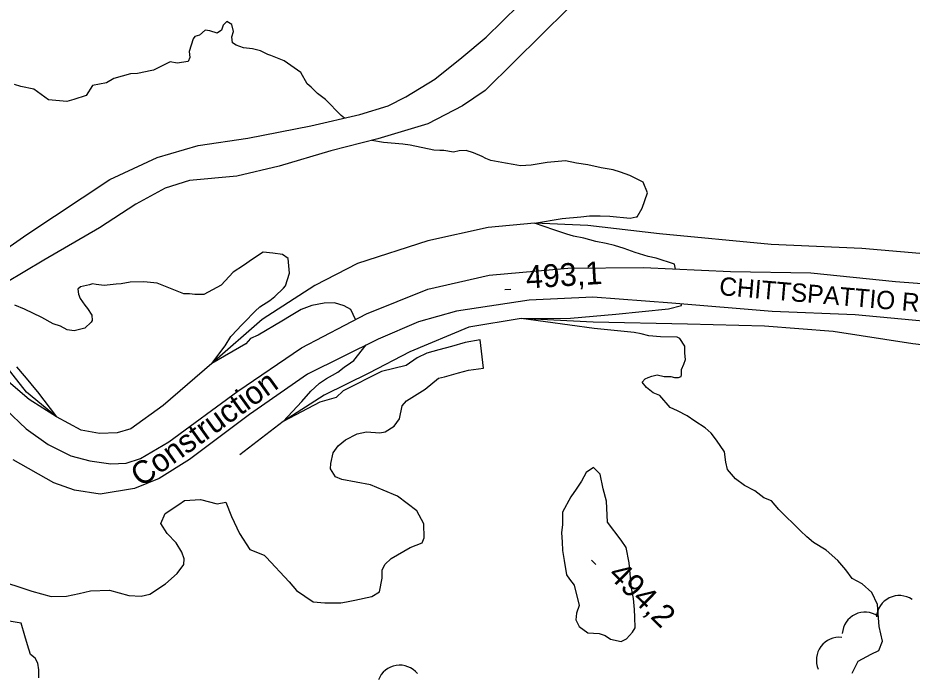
# Model space of a CAD drawing. Extents: x 642515 to 647219, y 6080136 to 6084356.
# Drawn here: x 644013.5 to 644131, y 6081186.1 to 6081272 of the extents above; entities that cross this region are included whole.
import ezdxf

# ---------------------------------------------------------------- set-up
doc = ezdxf.new("R2010")
doc.units = 0
for name, color, linetype in [('Level 19', 7, 'Continuous'), ('Level 2', 7, 'Continuous'), ('Level 21', 7, 'Continuous'), ('Level 3', 7, 'Continuous'), ('Level 4', 7, 'Continuous'), ('Level 44', 7, 'Continuous')]:
    doc.layers.add(name, color=color, linetype=linetype)

msp = doc.modelspace()

# ---------------------------------------------------------------- linework, layer by layer
at = {"layer": 'Level 19'}
for points in [[(644009.91, 6081240.28), (644014.68, 6081243.59), (644025.56, 6081250.78), (644031.8, 6081253.7), (644037.18, 6081255.28), (644043.72, 6081256.21), (644051.99, 6081257.83), (644058.42, 6081259.32), (644062.14, 6081260.46), (644064.48, 6081261.67), (644068.28, 6081263.95), (644071.84, 6081266.82), (644075.01, 6081269.49), (644081.45, 6081275.83)], [(644085.8, 6081273.25), (644078.72, 6081266.26), (644074.89, 6081262.49), (644071.92, 6081260.47), (644067.36, 6081258.1), (644060.8, 6081256.12), (644054.61, 6081254.56), (644047.81, 6081252.56), (644042.26, 6081251.22), (644036.05, 6081250.67), (644032.86, 6081249.68), (644028.97, 6081247.56), (644024.22, 6081244.46), (644016.9, 6081240.21), (644011.9, 6081237.25)]]:
    msp.add_lwpolyline(points, dxfattribs=at)
at = {"layer": 'Level 2'}
for points in [[(644056.4, 6081258.85), (644055.97, 6081259.22), (644053.93, 6081261.31), (644052.87, 6081262.08), (644052.01, 6081262.91), (644051.5, 6081263.36), (644050.67, 6081264.84), (644048.47, 6081266.39), (644046.73, 6081267.08), (644046.32, 6081267.21), (644045.36, 6081267.68), (644044.33, 6081267.97), (644043.15, 6081268.09), (644042.16, 6081268.43), (644041.7, 6081268.76), (644041.61, 6081269.52), (644041.84, 6081270.22), (644041.58, 6081271.13), (644040.95, 6081271.54), (644040.46, 6081271.06), (644040.26, 6081270.4), (644039.68, 6081270), (644038.73, 6081270.3), (644038.08, 6081270.42), (644037.36, 6081269.76), (644036.72, 6081269.56), (644036.54, 6081269.26), (644036.01, 6081267.61), (644036.06, 6081266.81), (644035.85, 6081266.31), (644034.41, 6081266.06), (644033.51, 6081266.24), (644031.29, 6081265.16), (644031.09, 6081265.11), (644029.22, 6081264.7), (644028.29, 6081264.68), (644026.08, 6081264.05), (644025.14, 6081263.5), (644023.31, 6081263.14), (644022.47, 6081261.83), (644020.85, 6081261.28), (644019.9, 6081261.05), (644019.9, 6081261.05), (644017.51, 6081261.26), (644016.54, 6081261.96), (644015.56, 6081262.66), (644013.89, 6081262.99), (644013.03, 6081263.29)], [(644074.52, 6081253.81), (644073.36, 6081254.29), (644072.41, 6081254.59), (644071.48, 6081254.57), (644070.73, 6081254.4), (644069.47, 6081254.6), (644068.94, 6081254.6), (644068.17, 6081254.67), (644065.02, 6081255.31), (644064.08, 6081255.45), (644061.53, 6081255.64), (644060.02, 6081255.92)], [(644099.91, 6081239.04), (644099.79, 6081239.7), (644097.36, 6081240.46), (644096.34, 6081240.68), (644094.61, 6081241.21), (644093.17, 6081241.72), (644091.89, 6081242.15), (644090.82, 6081242.41), (644089.43, 6081242.64), (644087.87, 6081243.1), (644086.52, 6081243.37), (644085.61, 6081243.63), (644083.92, 6081244.2), (644081.39, 6081245.07), (644085.03, 6081245.67), (644087.47, 6081245.88), (644088.59, 6081246.03), (644090.01, 6081246.01), (644091.26, 6081245.97), (644093.94, 6081245.74), (644094.73, 6081245.88), (644094.89, 6081245.89), (644095.51, 6081247.02), (644096.22, 6081249.04), (644095.64, 6081250.46), (644093.89, 6081251.31), (644092.69, 6081251.75), (644091.74, 6081252.05), (644090.15, 6081252.31), (644088.39, 6081252.72), (644086.92, 6081252.94), (644085.45, 6081253.25), (644083.05, 6081253.01), (644080.93, 6081252.66), (644079.52, 6081252.61), (644078.58, 6081252.75), (644077.56, 6081252.96), (644076.62, 6081253.1), (644075.65, 6081253.28), (644074.98, 6081253.56), (644074.52, 6081253.81)], [(644055.1, 6081234.59), (644053.73, 6081234.58), (644052.1, 6081234.27), (644050.73, 6081233.73), (644049.41, 6081232.92), (644048.17, 6081232.19), (644045.07, 6081230.38), (644044.06, 6081229.9), (644043.46, 6081229.22), (644038.99, 6081226.65), (644040.73, 6081228.98), (644041.49, 6081230.2), (644042.36, 6081231.11), (644042.77, 6081231.58), (644043.22, 6081232.01), (644044.69, 6081233.52), (644045.26, 6081234.08), (644046.61, 6081234.93), (644047.27, 6081235.42), (644048.4, 6081236.54), (644048.66, 6081236.84), (644049.2, 6081238.49), (644048.99, 6081240.41), (644048.27, 6081240.97), (644046.97, 6081241.12), (644045.71, 6081241.24), (644044.32, 6081240.34), (644043.13, 6081239.5), (644041.78, 6081238.64), (644040.2, 6081236.92), (644037.9, 6081235.68), (644036.73, 6081235.72), (644036.04, 6081235.8), (644035.28, 6081235.79), (644031.8, 6081237.17), (644030.02, 6081237.37), (644028.25, 6081237.33), (644027.06, 6081237.09), (644026.42, 6081237.05), (644024.82, 6081236.86), (644023.76, 6081237.03), (644023.31, 6081237.12), (644022.88, 6081236.97), (644021.73, 6081236.7), (644021.38, 6081236.39), (644021.43, 6081235.75), (644021.67, 6081235.16), (644022.29, 6081234.32), (644022.64, 6081233.86), (644023.22, 6081232.97), (644023.23, 6081232.28), (644023.12, 6081232.08), (644022.29, 6081231.29), (644020.9, 6081230.92), (644019.97, 6081231.06), (644019.09, 6081231.52), (644018.1, 6081231.86), (644016.64, 6081232.69), (644014.35, 6081233.79), (644013.07, 6081234.3)], [(644057.85, 6081232.4), (644057.22, 6081233.72), (644056.38, 6081234.23), (644055.1, 6081234.59)], [(644126.64, 6081188.96), (644127.12, 6081190.2), (644126.67, 6081192.11), (644126.48, 6081195), (644125.73, 6081196.57), (644124.45, 6081197.69), (644123.11, 6081198.41), (644122.31, 6081199.56), (644121.26, 6081200.78), (644119.72, 6081202.13), (644118.03, 6081203.15), (644117.18, 6081203.9), (644116.32, 6081204.65), (644113.47, 6081207.45), (644112.51, 6081208.59), (644111.51, 6081209.01), (644110.33, 6081209.9), (644108.99, 6081210.62), (644107.8, 6081211.51), (644106.75, 6081212.73), (644106.52, 6081213.68), (644106.35, 6081215.04), (644105.28, 6081216.58), (644104.58, 6081217.5), (644103.81, 6081218.18), (644102.46, 6081219.06), (644101.44, 6081219.79), (644100.19, 6081220.44), (644099.19, 6081220.86), (644097.84, 6081222.42), (644096.96, 6081222.8), (644096.11, 6081223.47), (644095.54, 6081224.2), (644095.91, 6081224.63), (644096.31, 6081224.82), (644096.82, 6081224.97), (644097.49, 6081225.14), (644098.44, 6081224.92), (644099.28, 6081224.94), (644099.78, 6081224.81), (644100.3, 6081224.8), (644100.65, 6081224.95), (644100.68, 6081225.15), (644100.68, 6081225.84), (644100.99, 6081226.54), (644101.23, 6081227.16), (644101.14, 6081228.01), (644101.15, 6081228.37), (644101.12, 6081228.93), (644100.48, 6081229.94), (644100.15, 6081230.08), (644097.93, 6081230.13), (644096.39, 6081230.27), (644095.4, 6081230.53), (644094.5, 6081230.71), (644089.22, 6081231.24), (644079.61, 6081232.54), (644086.1, 6081232.61), (644092.08, 6081233.13), (644098.97, 6081233.83), (644100.72, 6081234.27), (644100.69, 6081234.45)], [(644066.88, 6081203.75), (644066.84, 6081205.6), (644065.92, 6081207.31), (644063.38, 6081209.23), (644061.48, 6081209.99), (644059.82, 6081210.69), (644056.07, 6081211.4), (644055.24, 6081211.75), (644054.56, 6081212.79), (644054.6, 6081213.52), (644054.91, 6081214.91), (644055.57, 6081215.84), (644056.56, 6081216.63), (644058.08, 6081217.42), (644059.28, 6081217.66), (644061.06, 6081217.54), (644061.77, 6081217.67), (644062.93, 6081218.39), (644063.63, 6081219.36), (644064, 6081221.08), (644064.56, 6081221.72), (644067, 6081223.29), (644068.76, 6081224.7), (644069.55, 6081224.91), (644071.41, 6081225.4), (644072.71, 6081225.77), (644074.67, 6081226.02), (644074.22, 6081229.74), (644072.27, 6081229.4), (644070.45, 6081228.88), (644068.79, 6081228.45), (644067.25, 6081227.98), (644065.96, 6081227.37), (644064.5, 6081226.39), (644061.29, 6081225.57), (644056.22, 6081223.06), (644055.31, 6081222.19), (644053.18, 6081221.56), (644048.36, 6081219.03), (644050.81, 6081221.65), (644052, 6081223.02), (644052.5, 6081223.5), (644053.14, 6081224.07), (644054.03, 6081224.65), (644054.81, 6081225.1), (644055.54, 6081225.52), (644056.35, 6081226.17), (644057.2, 6081226.71), (644057.62, 6081227.02), (644059.26, 6081229.07)], [(644013.28, 6081226.18), (644014.32, 6081225.04), (644014.77, 6081224.43), (644015.6, 6081223.48), (644016.08, 6081222.9), (644018.57, 6081219.65), (644014.95, 6081221.91), (644009.79, 6081226.28)], [(644010.37, 6081198.36), (644015.31, 6081196.76), (644017.86, 6081196.04), (644019.87, 6081196.1), (644021.54, 6081196.45), (644023.04, 6081196.79), (644025.53, 6081196.88), (644028.08, 6081196.16), (644029.69, 6081196.11), (644030.81, 6081196.34), (644032.89, 6081197.69), (644034.41, 6081199.08), (644035.3, 6081200.27), (644035.33, 6081201), (644035.03, 6081201.86), (644034.3, 6081203.1), (644033.1, 6081204.31), (644032.28, 6081205.63), (644032.84, 6081206.95), (644034.62, 6081208.12), (644035.39, 6081208.65), (644037.47, 6081208.79), (644039.68, 6081208.21), (644040.8, 6081208.45), (644041.57, 6081206.57), (644042.6, 6081204.3), (644043.95, 6081202.22), (644045.85, 6081201.46), (644046.11, 6081201.23), (644049.14, 6081197.97), (644050.11, 6081196.83), (644052.3, 6081195.36), (644053.84, 6081195.22), (644055.93, 6081195.2), (644056.65, 6081195.33), (644057.76, 6081195.57), (644059.99, 6081196.04), (644060.99, 6081196.67), (644061.36, 6081198.46), (644061.37, 6081199.51), (644061.72, 6081200.26), (644062.55, 6081201.04), (644065.03, 6081202.5), (644066.61, 6081203.09), (644066.88, 6081203.75)], [(644016.23, 6081185.38), (644016.24, 6081186.43), (644016.1, 6081187.3), (644015.74, 6081187.93), (644015.14, 6081188.45), (644014.73, 6081189.71), (644014.41, 6081190.9), (644013.9, 6081192.56), (644011.54, 6081192.96), (644009.35, 6081193.22), (644008.61, 6081193.41), (644007.86, 6081193.76), (644006.52, 6081194.48), (644005.39, 6081195.77), (644004.12, 6081199.15), (644003.16, 6081200.3), (644002.77, 6081201.24), (644002.87, 6081202.21)], [(644123.13, 6081185.98), (644123.91, 6081187.57), (644125.62, 6081188.49), (644126.64, 6081188.96)]]:
    msp.add_lwpolyline(points, dxfattribs=at)
msp.add_lwpolyline([(644092.75, 6081203.46), (644090.96, 6081205.81), (644090.83, 6081208.58), (644090.42, 6081210.17), (644090.02, 6081212.12), (644089.12, 6081212.99), (644088.16, 6081212.33), (644087.54, 6081211.2), (644086.84, 6081210.16), (644086.17, 6081209.15), (644085.04, 6081207.11), (644085.06, 6081205.5), (644084.92, 6081204.4), (644085.03, 6081203.24), (644085.06, 6081202.08), (644085.26, 6081200.76), (644085.58, 6081198.89), (644085.97, 6081198.31), (644086.58, 6081197.54), (644087.26, 6081194.88), (644086.88, 6081193.85), (644086.81, 6081193), (644087.23, 6081192.1), (644088.41, 6081191.29), (644089.9, 6081191.17), (644090.68, 6081190.94), (644091.39, 6081190.46), (644092.78, 6081190.14), (644093.48, 6081190.5), (644094.24, 6081191.35), (644094.61, 6081191.94), (644094.56, 6081193.35), (644094.54, 6081194.35), (644094.38, 6081195.79), (644094.13, 6081197.15), (644093.82, 6081200.47), (644093.41, 6081202.5)], close=True, dxfattribs=at)
at = {"layer": 'Level 21'}
for points in [[(644011.89, 6081220.58), (644014.59, 6081218.07), (644017.46, 6081216.01), (644020.46, 6081214.53), (644022.95, 6081213.85), (644025.71, 6081213.48), (644027.72, 6081213.54), (644029.61, 6081214.15), (644033.33, 6081216.34), (644042.37, 6081222.99), (644050.76, 6081228.71), (644059.32, 6081233.17), (644067.36, 6081236.41), (644075.41, 6081238.22), (644085.74, 6081239.17), (644095.69, 6081239.25), (644107.14, 6081238.7), (644117.71, 6081238.54), (644128.81, 6081237.4), (644141.59, 6081236.46)], [(644140.39, 6081231.47), (644123.53, 6081233.02), (644112.61, 6081233.48), (644099.42, 6081234.55), (644089.05, 6081235.37), (644080.69, 6081234.96), (644071.12, 6081233.5), (644066.14, 6081232.11), (644060.85, 6081229.85), (644051.54, 6081225.23), (644043.92, 6081219.96), (644036.03, 6081214.03), (644032.05, 6081211.54), (644028.8, 6081210.23), (644024.31, 6081209.48), (644020.94, 6081210.02), (644018.22, 6081210.96), (644012.87, 6081213.97)]]:
    msp.add_lwpolyline(points, dxfattribs=at)
at = {"layer": 'Level 3'}
for p, q in [((644077.46, 6081236.34), (644078.26, 6081236.39)), ((644088.89, 6081200.8), (644089.46, 6081200.24))]:
    msp.add_line(p, q, dxfattribs=at)
at = {"layer": 'Level 4'}
for points in [[(644140.65, 6081240.33), (644124.4, 6081241.72), (644112.49, 6081242.28), (644097.83, 6081243.65), (644088.39, 6081244.78), (644081.39, 6081245.07), (644075.3, 6081244.49), (644067.36, 6081242.73), (644058.13, 6081239.76), (644052.52, 6081236.88), (644045.61, 6081232.42), (644038.99, 6081226.65), (644032.59, 6081221.14), (644028.33, 6081218.07), (644026.51, 6081217.54), (644024.19, 6081217.46), (644021.78, 6081217.9), (644018.57, 6081219.65), (644014.61, 6081222.89), (644011.05, 6081227.35)], [(644210.7, 6081229.62), (644206.83, 6081226.93), (644201.25, 6081225.13), (644197.35, 6081224.13), (644191.69, 6081223.99), (644183.23, 6081225.31), (644175.57, 6081225.55), (644164.59, 6081226.42), (644153.51, 6081227.15), (644142.58, 6081227.9), (644131.1, 6081229.21), (644120.65, 6081230.83), (644111.6, 6081231.55), (644101.49, 6081231.82), (644089.08, 6081232.06), (644079.61, 6081232.54), (644072.75, 6081231.42), (644064.99, 6081228.15), (644059.62, 6081225.36), (644053.73, 6081222.5), (644048.36, 6081219.03), (644042.66, 6081214.66)]]:
    msp.add_lwpolyline(points, dxfattribs=at)
at = {"layer": 'Level 44'}
for centre, start, end in [((644129.32, 6081193.17), 55.9001, 175.878), ((644124.82, 6081190.99), 55.9001, 175.878), ((644121.43, 6081187.7), 83.5976, 203.5756), ((644063.67, 6081184.03), 39.1116, 159.0896)]:
    msp.add_arc(centre, 3, start, end, dxfattribs=at)

# ---------------------------------------------------------------- texts
at = {"layer": 'Level 21'}
for s, height, rotation, p in [('CHITTSPATTIO ROAD', 2.4, 355.1647, (644105.59, 6081235.63)), ('Construction', 3, 35.8315, (644029.68, 6081210.33))]:
    msp.add_text(s, height=height, rotation=rotation, dxfattribs=at).set_placement(p)
at = {"layer": 'Level 3'}
for s, rotation, p in [('493,1', 3.505, (644080.33, 6081236.48)), ('494,2', 315.59, (644090.92, 6081198.75))]:
    msp.add_text(s, height=3, rotation=rotation, dxfattribs=at).set_placement(p)

doc.saveas('drawing.dxf')
